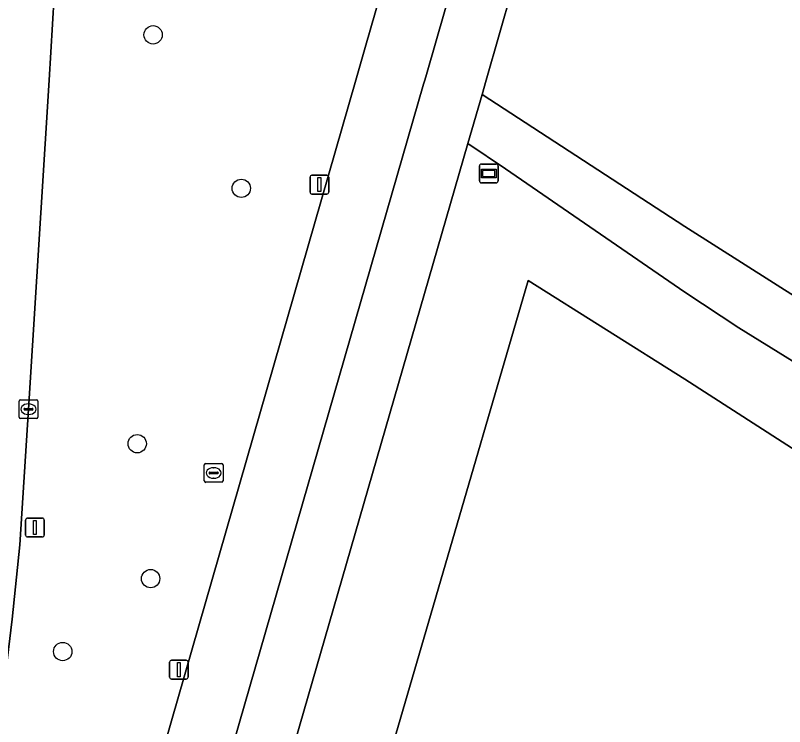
# Model space of a CAD drawing. Extents: x 159817 to 160765, y 380688 to 381638.
# Drawn here: x 160464.3 to 160505.33, y 380965.52 to 381003.45 of the extents above; entities that cross this region are included whole.
import ezdxf

# ---------------------------------------------------------------- set-up
doc = ezdxf.new("R2010")
doc.units = 0
for name, color, linetype in [('IMGEO_Berm_groen', 7, 'Continuous'), ('IMGEO_Boom', 7, 'Continuous'), ('IMGEO_Erf', 7, 'Continuous'), ('IMGEO_Fietspad_gesloten', 7, 'Continuous'), ('IMGEO_Grasland_overig', 7, 'Continuous'), ('IMGEO_Hek', 7, 'Continuous'), ('IMGEO_Kolk', 7, 'Continuous'), ('IMGEO_Lichtmast', 7, 'Continuous'), ('IMGEO_Loofbos', 7, 'Continuous'), ('IMGEO_Rijbaan_regionaal_gesloten', 7, 'Continuous'), ('IMGEO_Rioolput', 7, 'Continuous'), ('IMGEO_Straatnaambord', 7, 'Continuous'), ('IMGEO_Voetpad_gesloten', 7, 'Continuous'), ('IMGEO_Voetpad_open', 7, 'Continuous')]:
    doc.layers.add(name, color=color, linetype=linetype)

msp = doc.modelspace()

# ---------------------------------------------------------------- linework, layer by layer
at = {"layer": 'IMGEO_Berm_groen'}
for points in [[(160466.416, 380944.268), (160482.464, 381000), (160482.962, 381001.729), (160488.36, 381020.483), (160496.093, 381046.616), (160500, 381059.744), (160519.133, 381124.033), (160522.926, 381137.273), (160526.521, 381149.821), (160534.013, 381175.577), (160543.305, 381206.87), (160541.764, 381207.388), (160542.255, 381208.868), (160543.753, 381208.372), (160549.326, 381227.392)], [(160467.166, 381017.237), (160466.878, 381012.712), (160466.376, 381004.494), (160466.095, 381000), (160464.999, 380982.447), (160464.537, 380975.222), (160464.12, 380971.26), (160463.459, 380965.817), (160461.991, 380956.044), (160460.635, 380949.189), (160460.555, 380948.867), (160461.237, 380947.079), (160463.67, 380940.698), (160464.67, 380938.076)]]:
    msp.add_lwpolyline(points, dxfattribs=at)
at = {"layer": 'IMGEO_Boom'}
for centre in [(160471.648, 381002.409), (160476.35, 380994.225), (160470.797, 380980.608), (160471.513, 380973.412), (160466.827, 380969.525)]:
    msp.add_circle(centre, 0.489, dxfattribs=at)
at = {"layer": 'IMGEO_Erf'}
msp.add_lwpolyline([(160554.891, 380940.824), (160556.535, 380944.511), (160525.173, 380967.859), (160500, 380984.04), (160491.657, 380989.31), (160476.872, 380938.65), (160485.779, 380924.29), (160489.858, 380917.713), (160512.835, 380912.045), (160539.32, 380905.895)], close=True, dxfattribs=at)
at = {"layer": 'IMGEO_Fietspad_gesloten'}
for points in [[(160499.436, 381045.547), (160500, 381047.442), (160523.114, 381125.096), (160526.301, 381136.317), (160522.926, 381137.273), (160519.133, 381124.033), (160500, 381059.744), (160496.093, 381046.616), (160488.36, 381020.483), (160482.962, 381001.729), (160482.464, 381000), (160466.416, 380944.268)], [(160461.76, 380923.883), (160464.818, 380923.425), (160466.218, 380930.567), (160469.778, 380943.304), (160486.07, 380999.782), (160486.133, 381000), (160486.22, 381000.302), (160492.063, 381020.603), (160499.436, 381045.547)]]:
    msp.add_lwpolyline(points, dxfattribs=at)
at = {"layer": 'IMGEO_Grasland_overig'}
msp.add_lwpolyline([(160478.101, 380910.63), (160481.57, 380909.795), (160485.779, 380924.29), (160476.872, 380938.65), (160491.657, 380989.31), (160500, 380984.04), (160525.173, 380967.859), (160556.535, 380944.511), (160561.532, 380943.561), (160561.912, 380944.396), (160561.993, 380946.299), (160540.854, 380961.981), (160520.7, 380975.774), (160502.884, 380986.789), (160500, 380988.692), (160490.438, 380995.257), (160488.426, 380996.62), (160472.756, 380942.35), (160467.097, 380923.083), (160465.836, 380918.789)], dxfattribs=at)
at = {"layer": 'IMGEO_Hek'}
msp.add_lwpolyline([(160556.535, 380944.511), (160525.173, 380967.859), (160500, 380984.04), (160491.657, 380989.31), (160476.872, 380938.65), (160485.779, 380924.29)], dxfattribs=at)
at = {"layer": 'IMGEO_Kolk'}
for p, q in [((160464.574, 380982.947), (160465.426, 380982.947)), ((160464.499, 380982.021), (160464.499, 380982.873)), ((160464.987, 380982.727), (160465.012, 380982.727)), ((160465.5, 380982.873), (160465.5, 380982.021)), ((160464.758, 380982.441), (160464.758, 380982.453)), ((160465.196, 380982.404), (160464.798, 380982.404)), ((160464.801, 380982.49), (160465.199, 380982.49)), ((160465.01, 380982.167), (160464.985, 380982.167)), ((160465.242, 380982.453), (160465.242, 380982.441)), ((160465.426, 380981.947), (160464.574, 380981.947))]:
    msp.add_line(p, q, dxfattribs=at)
for points in [[(160464.574, 380982.947), (160465.426, 380982.947)], [(160464.499, 380982.021), (160464.499, 380982.873)], [(160465.5, 380982.873), (160465.5, 380982.021)], [(160465.426, 380981.947), (160464.574, 380981.947)]]:
    msp.add_lwpolyline(points, dxfattribs=at)
for centre, radius, start, end in [((160464.576, 380982.871), 0.0765, 91.552, 178.448), ((160464.576, 380982.871), 0.0765, 91.552, 178.448), ((160465.424, 380982.871), 0.0765, 1.552, 88.448), ((160465.424, 380982.871), 0.0765, 1.552, 88.448), ((160464.798, 380982.45), 0.0403, 85.8775, 175.7526), ((160464.795, 380982.44), 0.0366, 178.938, 274.7102), ((160465.199, 380982.447), 0.043, 264.8664, 352.4533), ((160465.203, 380982.452), 0.0386, 1.7309, 96.639), ((160464.576, 380982.023), 0.0765, 181.552, 268.448), ((160464.576, 380982.023), 0.0765, 181.552, 268.448), ((160465.424, 380982.023), 0.0765, 271.552, 358.448), ((160465.424, 380982.023), 0.0765, 271.552, 358.448)]:
    msp.add_arc(centre, radius, start, end, dxfattribs=at)
for centre, major_axis, ratio, start_param, end_param in [((160464.986, 380982.447), (-0.387, 0.002), 0.722429, 4.712389, 7.853982), ((160465.011, 380982.447), (-0.39, 0.002), 0.717154, 1.570796, 4.712389)]:
    msp.add_ellipse(centre, major_axis=major_axis, ratio=ratio, start_param=start_param, end_param=end_param, dxfattribs=at)
at = {"layer": 'IMGEO_Lichtmast'}
for p, q in [((160480.121, 380994.922), (160480.911, 380994.922)), ((160480.911, 380994.922), (160480.121, 380994.922)), ((160480.021, 380994.022), (160480.021, 380994.822)), ((160480.021, 380994.822), (160480.021, 380994.022)), ((160481.011, 380994.822), (160481.011, 380994.022)), ((160481.011, 380994.022), (160481.011, 380994.822)), ((160480.911, 380993.922), (160480.121, 380993.922)), ((160480.121, 380993.922), (160480.911, 380993.922)), ((160464.845, 380975.739), (160464.845, 380976.539)), ((160464.845, 380976.539), (160464.845, 380975.739)), ((160464.945, 380976.639), (160465.735, 380976.639)), ((160465.735, 380976.639), (160464.945, 380976.639)), ((160465.835, 380976.539), (160465.835, 380975.739)), ((160465.835, 380975.739), (160465.835, 380976.539)), ((160465.735, 380975.639), (160464.945, 380975.639)), ((160464.945, 380975.639), (160465.735, 380975.639)), ((160472.624, 380969.059), (160473.414, 380969.059)), ((160473.414, 380969.059), (160472.624, 380969.059)), ((160472.524, 380968.159), (160472.524, 380968.959)), ((160472.524, 380968.959), (160472.524, 380968.159)), ((160473.514, 380968.959), (160473.514, 380968.159)), ((160473.514, 380968.159), (160473.514, 380968.959)), ((160473.414, 380968.059), (160472.624, 380968.059)), ((160472.624, 380968.059), (160473.414, 380968.059))]:
    msp.add_line(p, q, dxfattribs=at)
for points in [[(160480.441, 380994.797), (160480.591, 380994.797), (160480.591, 380994.047), (160480.441, 380994.047), (160480.441, 380994.797)], [(160465.265, 380976.514), (160465.415, 380976.514), (160465.415, 380975.764), (160465.265, 380975.764), (160465.265, 380976.514)], [(160472.944, 380968.934), (160473.094, 380968.934), (160473.094, 380968.184), (160472.944, 380968.184), (160472.944, 380968.934)]]:
    msp.add_lwpolyline(points, dxfattribs=at)
for centre, start, end in [((160480.121, 380994.822), 90, 180), ((160480.121, 380994.822), 90, 180), ((160480.911, 380994.822), 0, 90), ((160480.911, 380994.822), 360, 90), ((160480.121, 380994.022), 180, 270), ((160480.121, 380994.022), 180, 270), ((160480.911, 380994.022), 270, 0), ((160480.911, 380994.022), 270, 0), ((160464.945, 380976.539), 90, 180), ((160464.945, 380976.539), 90, 180), ((160465.735, 380976.539), 0, 90), ((160465.735, 380976.539), 360, 90), ((160464.945, 380975.739), 180, 270), ((160464.945, 380975.739), 180, 270), ((160465.735, 380975.739), 270, 0), ((160465.735, 380975.739), 270, 0), ((160472.624, 380968.959), 90, 180), ((160472.624, 380968.959), 90, 180), ((160473.414, 380968.959), 0, 90), ((160473.414, 380968.959), 360, 90), ((160472.624, 380968.159), 180, 270), ((160472.624, 380968.159), 180, 270), ((160473.414, 380968.159), 270, 0), ((160473.414, 380968.159), 270, 0)]:
    msp.add_arc(centre, 0.1, start, end, dxfattribs=at)
at = {"layer": 'IMGEO_Loofbos'}
msp.add_lwpolyline([(160513.071, 381009.642), (160511.795, 381013.62), (160500, 381015.852), (160494.263, 381016.934), (160489.41, 381000), (160489.191, 380999.235), (160500, 380992.185), (160517.22, 380981.259), (160523.462, 380977.083), (160553.133, 380956.542), (160555.656, 380959.467), (160564.131, 380958.528), (160566.304, 380972.038), (160569.092, 380986.92), (160569.118, 380987.046), (160565.857, 380985.584), (160558.732, 380983.281), (160556.161, 380982.915), (160550.138, 380982.915), (160541.919, 380983.768), (160538.291, 380984.596)], dxfattribs=at)
at = {"layer": 'IMGEO_Rijbaan_regionaal_gesloten'}
msp.add_lwpolyline([(160463.459, 380965.817), (160464.12, 380971.26), (160464.537, 380975.222), (160464.999, 380982.447), (160466.095, 381000), (160466.376, 381004.494), (160466.878, 381012.712), (160467.166, 381017.237)], dxfattribs=at)
at = {"layer": 'IMGEO_Rioolput'}
for p, q in [((160474.377, 380978.622), (160474.377, 380979.474)), ((160474.452, 380979.548), (160475.304, 380979.548)), ((160474.865, 380979.328), (160474.89, 380979.328)), ((160475.378, 380979.474), (160475.378, 380978.622)), ((160474.636, 380979.042), (160474.636, 380979.054)), ((160475.074, 380979.005), (160474.676, 380979.005)), ((160474.679, 380979.091), (160475.077, 380979.091)), ((160475.12, 380979.054), (160475.12, 380979.042)), ((160475.304, 380978.548), (160474.452, 380978.548)), ((160474.888, 380978.768), (160474.863, 380978.768))]:
    msp.add_line(p, q, dxfattribs=at)
for points in [[(160474.377, 380978.622), (160474.377, 380979.474)], [(160474.452, 380979.548), (160475.304, 380979.548)], [(160475.378, 380979.474), (160475.378, 380978.622)], [(160475.304, 380978.548), (160474.452, 380978.548)]]:
    msp.add_lwpolyline(points, dxfattribs=at)
for centre, radius, start, end in [((160474.454, 380979.472), 0.0765, 91.552, 178.448), ((160474.454, 380979.472), 0.0765, 91.552, 178.448), ((160475.302, 380979.472), 0.0765, 1.552, 88.448), ((160475.302, 380979.472), 0.0765, 1.552, 88.448), ((160474.676, 380979.051), 0.0403, 85.8775, 175.7526), ((160474.673, 380979.041), 0.0366, 178.938, 274.7102), ((160475.077, 380979.048), 0.043, 264.8664, 352.4533), ((160475.081, 380979.053), 0.0386, 1.7309, 96.639), ((160474.454, 380978.624), 0.0765, 181.552, 268.448), ((160474.454, 380978.624), 0.0765, 181.552, 268.448), ((160475.302, 380978.624), 0.0765, 271.552, 358.448), ((160475.302, 380978.624), 0.0765, 271.552, 358.448)]:
    msp.add_arc(centre, radius, start, end, dxfattribs=at)
for centre, major_axis, ratio, start_param, end_param in [((160474.864, 380979.048), (-0.387, 0.002), 0.722429, 4.712389, 7.853982), ((160474.889, 380979.048), (-0.39, 0.002), 0.717154, 1.570796, 4.712389)]:
    msp.add_ellipse(centre, major_axis=major_axis, ratio=ratio, start_param=start_param, end_param=end_param, dxfattribs=at)
at = {"layer": 'IMGEO_Straatnaambord'}
for p, q in [((160489.054, 380994.617), (160489.054, 380995.417)), ((160489.054, 380995.417), (160489.054, 380994.617)), ((160489.154, 380995.517), (160489.944, 380995.517)), ((160489.944, 380995.517), (160489.154, 380995.517)), ((160490.044, 380995.417), (160490.044, 380994.617)), ((160490.044, 380994.617), (160490.044, 380995.417)), ((160489.944, 380994.517), (160489.154, 380994.517)), ((160489.154, 380994.517), (160489.944, 380994.517))]:
    msp.add_line(p, q, dxfattribs=at)
for points in [[(160489.155, 380995.249), (160489.943, 380995.249), (160489.943, 380994.785), (160489.155, 380994.785), (160489.155, 380995.249)], [(160489.22, 380995.184), (160489.22, 380994.85), (160489.878, 380994.85), (160489.878, 380995.184), (160489.22, 380995.184)]]:
    msp.add_lwpolyline(points, dxfattribs=at)
for centre, start, end in [((160489.154, 380995.417), 90, 180), ((160489.154, 380995.417), 90, 180), ((160489.944, 380995.417), 0, 90), ((160489.944, 380995.417), 360, 90), ((160489.154, 380994.617), 180, 270), ((160489.154, 380994.617), 180, 270), ((160489.944, 380994.617), 270, 0), ((160489.944, 380994.617), 270, 0)]:
    msp.add_arc(centre, 0.1, start, end, dxfattribs=at)
at = {"layer": 'IMGEO_Voetpad_gesloten'}
msp.add_lwpolyline([(160561.993, 380946.299), (160561.912, 380944.396), (160561.532, 380943.561), (160557.835, 380935.388), (160540.984, 380898.156), (160540.108, 380896.514), (160539.831, 380896.2), (160540.922, 380895.885), (160541.962, 380897.648), (160562.973, 380944.072), (160563.903, 380949.548), (160562.834, 380949.826), (160553.133, 380956.542), (160523.462, 380977.083), (160517.22, 380981.259), (160500, 380992.185), (160489.191, 380999.235), (160488.426, 380996.62), (160490.438, 380995.257), (160500, 380988.692), (160502.884, 380986.789), (160520.7, 380975.774), (160540.854, 380961.981)], close=True, dxfattribs=at)
at = {"layer": 'IMGEO_Voetpad_open'}
msp.add_lwpolyline([(160523.114, 381125.096), (160500, 381047.442), (160499.436, 381045.547), (160492.063, 381020.603), (160486.22, 381000.302), (160486.133, 381000), (160486.07, 380999.782), (160469.778, 380943.304), (160466.218, 380930.567), (160464.818, 380923.425), (160467.097, 380923.083), (160472.756, 380942.35), (160488.426, 380996.62), (160489.191, 380999.235), (160489.41, 381000), (160494.263, 381016.934), (160495.057, 381019.704), (160500, 381036.384), (160502.335, 381044.264), (160525.353, 381121.446)], dxfattribs=at)

doc.saveas('drawing.dxf')
